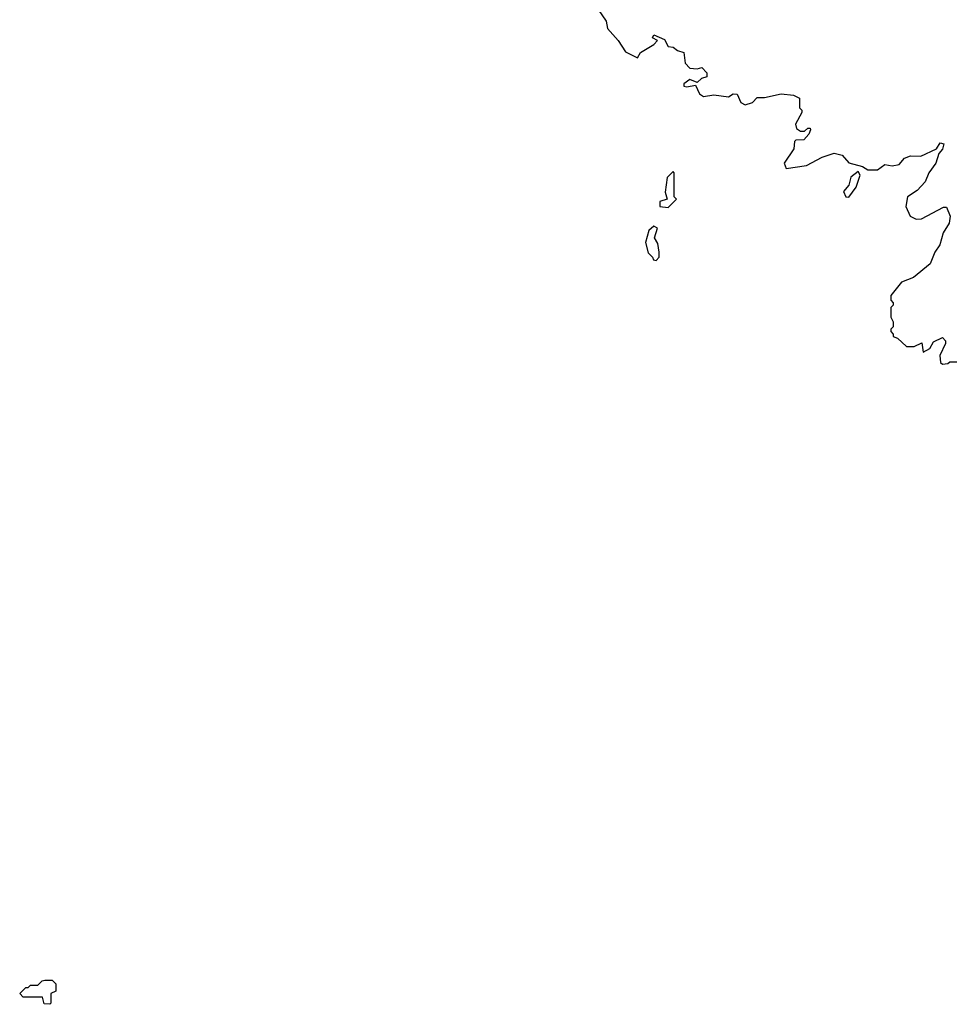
# Model space of a CAD drawing. Extents: x 2029826 to 2248070, y 228728 to 402406.
# Tile 341 of 368: x 2168390 to 2172270, y 314520 to 318611. Entities that reach past the tile are written whole.
import ezdxf

# ---------------------------------------------------------------- set-up
doc = ezdxf.new("R2010")
doc.units = 0

msp = doc.modelspace()

# ---------------------------------------------------------------- linework, layer by layer
at = {"layer": '0CON10XD'}
for points in [[(2170793.8, 318653.8), (2170826.7, 318605), (2170833.3, 318575), (2170877.5, 318525), (2170907, 318477), (2170957, 318453), (2170970, 318475), (2171025, 318507.5), (2171040, 318525), (2171020, 318535), (2171025, 318547.5), (2171069.3, 318529.3), (2171085, 318500), (2171105, 318497.5), (2171123, 318483), (2171150, 318475), (2171155, 318430), (2171175, 318410), (2171205, 318406.7), (2171225, 318412.5), (2171245, 318390), (2171245, 318373.8), (2171223.8, 318366.2), (2171205, 318350), (2171175, 318362.5), (2171150, 318345), (2171150, 318335), (2171161.7, 318331.7), (2171198.3, 318338.3), (2171215, 318303.3), (2171231.2, 318291.2), (2171275, 318298.8), (2171335, 318290), (2171355, 318302.5), (2171371.7, 318301.7), (2171387, 318267), (2171405, 318257.5), (2171435, 318267.5), (2171455, 318287.5), (2171485, 318287.5), (2171555, 318302.5), (2171605, 318297.5), (2171630, 318285), (2171630, 318245), (2171640, 318235), (2171640, 318225), (2171613.3, 318176.7), (2171618.3, 318158.3), (2171635, 318147.5), (2171651.7, 318148.3), (2171665, 318160), (2171675, 318160), (2171676.4, 318153.6), (2171670, 318135), (2171648.3, 318111.7), (2171615, 318110), (2171610, 318105), (2171607.5, 318075), (2171567.5, 318015), (2171575, 317993.3), (2171660, 318005), (2171725, 318040), (2171775, 318056.2), (2171808.3, 318048.3), (2171835, 318016.7), (2171891.7, 318001.7), (2171915, 317987.5), (2171955, 317987.5), (2171985, 318010), (2172015, 318004.3), (2172045, 318010), (2172067.5, 318035), (2172092.5, 318045), (2172135, 318043.3), (2172200, 318075), (2172215, 318100), (2172230, 318095), (2172225, 318072.5)], [(2172225, 318072.5), (2172210, 318055), (2172197.5, 318015), (2172167.5, 317975), (2172153, 317937), (2172119.3, 317900.7), (2172080, 317875), (2172072.5, 317835), (2172090, 317795), (2172115, 317782.5), (2172137, 317783), (2172228.3, 317831.7), (2172241.7, 317831.7), (2172256.7, 317795), (2172252.5, 317765), (2172227.5, 317725), (2172213.3, 317675), (2172192.5, 317645), (2172173, 317597), (2172105, 317540), (2172055, 317520), (2172010, 317465), (2172010, 317445), (2172020, 317435), (2172020, 317425), (2172010, 317415), (2172010, 317375), (2172020, 317355), (2172020, 317335), (2172010, 317325), (2172010, 317315), (2172020, 317305), (2172020, 317295), (2172038.3, 317288.3), (2172075, 317252.5), (2172107, 317253), (2172138.3, 317268.3), (2172145, 317230), (2172172.5, 317245), (2172187, 317273), (2172225, 317290), (2172237, 317277), (2172237.5, 317265), (2172213.6, 317216.4), (2172217, 317187), (2172225, 317180), (2172247, 317183), (2172255, 317190), (2172285, 317190)], [(2171085, 317830), (2171120, 317865), (2171110, 317875), (2171110, 317975), (2171105, 317980), (2171080, 317955), (2171072.5, 317895), (2171080, 317865), (2171050, 317855), (2171050, 317835), (2171085, 317830)], [(2171835, 317873.8), (2171866, 317915), (2171882.5, 317965), (2171875, 317980), (2171843.9, 317956.1), (2171836.1, 317923.9), (2171813, 317897), (2171823.3, 317875), (2171835, 317873.8)], [(2171035, 317610), (2171047.5, 317625), (2171047.5, 317645), (2171041.7, 317681.7), (2171027.5, 317705), (2171040, 317745), (2171025, 317752.5), (2171004, 317735), (2170990, 317685), (2171001.7, 317641.7), (2171020, 317625), (2171023.6, 317613.6), (2171035, 317610)], [(2168515, 314520), (2168491.7, 314521.7), (2168485, 314550), (2168405, 314550), (2168390, 314565), (2168415, 314590), (2168425, 314590), (2168435, 314600), (2168465, 314600), (2168483, 314617), (2168495, 314620), (2168525, 314620), (2168540, 314605), (2168540, 314575), (2168520, 314565), (2168520, 314525), (2168515, 314520)]]:
    msp.add_lwpolyline(points, dxfattribs=at)

doc.saveas('drawing.dxf')
